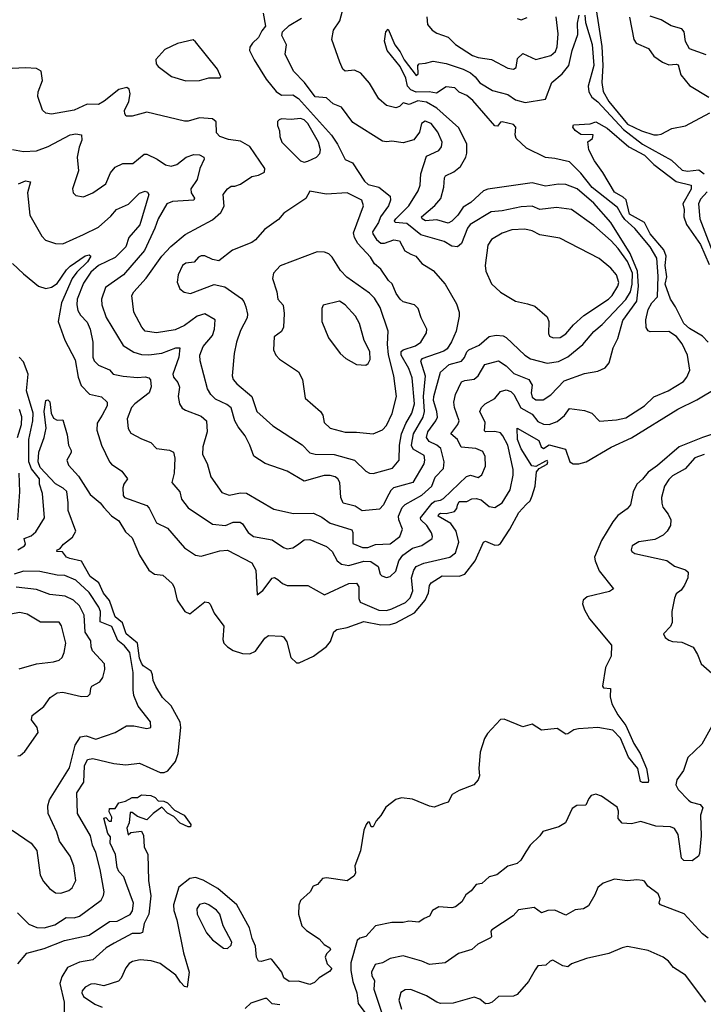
# Model space of a CAD drawing. Extents: x 1552033 to 1694788, y 811965 to 917215.
# Tile 397 of 632: x 1644944 to 1648600, y 837003 to 842270. Entities that reach past the tile are written whole.
import ezdxf

# ---------------------------------------------------------------- set-up
doc = ezdxf.new("R2010")
doc.units = 0

msp = doc.modelspace()

# ---------------------------------------------------------------- linework, layer by layer
at = {"layer": '0CON20XD'}
for points in [[(1648009, 842441), (1648057.3, 842127.3), (1648062.9, 842025), (1648056.2, 841935), (1648063.4, 841886.6), (1648095, 841832), (1648195, 841710.7), (1648269.2, 841675), (1648335, 841654.3), (1648355, 841654), (1648375, 841658.8), (1648431.2, 841688.8), (1648505, 841702.7), (1648635, 841771.9)], [(1645497.4, 840362.6), (1645575, 840355.9), (1645615, 840360.4), (1645634.7, 840354.7), (1645644, 840344), (1645646.7, 840306.7), (1645636.7, 840275), (1645560, 840215), (1645542.9, 840195), (1645519.4, 840135), (1645523.8, 840083.8), (1645539.4, 840059.4), (1645595, 840027.7), (1645645, 840008.1), (1645675.7, 839975.7), (1645745, 839967.9), (1645766.5, 839956.5), (1645774.5, 839925), (1645769.6, 839845), (1645758.1, 839795), (1645801.5, 839745), (1645810, 839705), (1645845, 839659.1), (1645975, 839572.2), (1646045, 839565.2), (1646085, 839582.7), (1646123, 839583), (1646135, 839574.3), (1646166.8, 839526.8), (1646195, 839505.9), (1646295, 839488.2), (1646355, 839446.9), (1646375, 839439.4), (1646405, 839445.6), (1646429.5, 839460.5), (1646465, 839488.5), (1646495, 839489.1), (1646585, 839452.3), (1646615.2, 839425.2), (1646641.8, 839375), (1646665, 839358.7), (1646705, 839350.5), (1646785, 839373.7), (1646821.2, 839371.2), (1646860.5, 839345), (1646871.8, 839305), (1646881.4, 839295), (1646905, 839286.5), (1646925, 839292.2), (1646955, 839320), (1646971.4, 839375), (1646993.6, 839406.4), (1647045, 839443.3), (1647095, 839458.2), (1647149.4, 839495), (1647152.5, 839505), (1647146.7, 839525), (1647121.4, 839565), (1647088.5, 839595), (1647087.5, 839605), (1647149.8, 839685), (1647165, 839695.5), (1647195, 839700), (1647210.8, 839709.2), (1647332.6, 839827.4), (1647355, 839833.4), (1647395, 839820.9), (1647414.7, 839835.3), (1647435, 839882.5), (1647433.8, 839933.8), (1647420.2, 839960.2), (1647384, 839976), (1647305, 839983.2), (1647285.5, 840025.5), (1647250.4, 840055), (1647287.1, 840105), (1647294.6, 840125), (1647270, 840195), (1647265.8, 840225), (1647274.2, 840265.8), (1647307.1, 840332.9), (1647325, 840340.8), (1647375, 840347.1), (1647395.3, 840364.7), (1647432.2, 840425), (1647505, 840445.3), (1647545, 840418.5), (1647587.2, 840377.2), (1647667.5, 840345), (1647684.6, 840315), (1647679.7, 840275), (1647685, 840251.1), (1647705, 840236.9), (1647743.4, 840236.6), (1647785, 840263.5), (1647855, 840338.2), (1647965, 840378.5), (1648035, 840389.4), (1648075, 840408), (1648095.5, 840434.5), (1648118.5, 840515), (1648143.4, 840565), (1648169.1, 840660.9), (1648245, 840765.4), (1648252.4, 840845), (1648247.4, 840925), (1648209.1, 841019.1), (1648105.8, 841185.8), (1648015, 841288), (1647925, 841364.8), (1647865, 841389.5), (1647825, 841390.5), (1647755, 841379.1), (1647685, 841398), (1647446.8, 841363.2), (1647425, 841354.1), (1647356.8, 841293.2), (1647315, 841267.7), (1647287.8, 841225), (1647255, 841191.7), (1647235, 841182.1), (1647175, 841199.6), (1647115, 841194.2), (1647097.2, 841205), (1647093.2, 841215), (1647165, 841276.2), (1647195.6, 841314.4), (1647212.6, 841375), (1647215.3, 841425), (1647221.6, 841435), (1647265, 841457.2), (1647301.2, 841485), (1647329.5, 841535), (1647335.6, 841555.6), (1647335.2, 841605.2), (1647291.7, 841691.7), (1647175, 841796.8), (1647118.7, 841828.7), (1647073.2, 841836.8), (1647026, 841816), (1646995, 841825.6), (1646974.5, 841805.5), (1646955, 841798.9), (1646905, 841810.4), (1646865, 841846.3), (1646815, 841931.1), (1646769.2, 841985), (1646735, 842000.8), (1646685, 841995.4), (1646672.7, 842005), (1646656.2, 842043.8), (1646612.7, 842165), (1646621.8, 842215), (1646656.5, 842265), (1646695, 842412.5)], [(1646245.4, 842305), (1646259.4, 842235), (1646239.2, 842210.8), (1646221.2, 842175), (1646189.3, 842145), (1646175, 842122.5), (1646173.8, 842105), (1646198.1, 842055), (1646262.8, 841952.8), (1646315, 841885.8), (1646345, 841866.7), (1646405, 841868.1), (1646435, 841848.1), (1646612, 841652), (1646644.2, 841605), (1646685, 841523.1), (1646723.8, 841505), (1646787.3, 841407.3), (1646808.3, 841388.3), (1646865, 841374.2), (1646925.7, 841325.7), (1646927.1, 841305), (1646916.2, 841275), (1646873.4, 841216.5), (1646862.4, 841185), (1646831.2, 841135), (1646832.4, 841125), (1646851.6, 841095), (1646875, 841075.6), (1646895, 841075.2), (1646945, 841093.2), (1646975, 841086.9), (1647004.2, 841034.2), (1647035.3, 841015.3), (1647062, 841005), (1647095.3, 840965.3), (1647155, 840927.8), (1647220, 840855), (1647280.4, 840750.4), (1647294.4, 840705), (1647294.5, 840685), (1647278.7, 840605), (1647253.2, 840546.8), (1647229.5, 840510.5), (1647212, 840498), (1647095, 840456.8), (1647087.6, 840445), (1647111.6, 840365), (1647102.1, 840255), (1647107.3, 840175), (1647099.7, 840145), (1647048.1, 840055), (1647037.6, 839995), (1647045.9, 839975), (1647105, 839940), (1647109.2, 839915), (1647104.7, 839895), (1647045.9, 839794.1), (1646944, 839766), (1646928.2, 839751.8), (1646907.6, 839712.4), (1646889.3, 839675), (1646867.7, 839652.3), (1646775, 839643.8), (1646737.3, 839667.3), (1646674, 839685), (1646660.7, 839715), (1646656, 839795), (1646645, 839814.5), (1646630.6, 839825), (1646605, 839832.4), (1646572.1, 839832.1), (1646465, 839801.5), (1646375, 839855.4), (1646256.2, 839896.2), (1646195.8, 839935), (1646175.6, 839995), (1646150.5, 840045), (1646112.2, 840092.2), (1646095.3, 840125), (1646075, 840194.5), (1646052.5, 840212.5), (1645990.6, 840240.6), (1645965.7, 840265.7), (1645948.7, 840295), (1645908.5, 840445), (1645907.7, 840475), (1645925, 840521.9), (1645975, 840581.5), (1645986.2, 840615), (1645989.2, 840665), (1645935, 840696.2), (1645892.9, 840685), (1645825.8, 840634.2), (1645775, 840611.8), (1645675, 840595.4), (1645616, 840605), (1645598.2, 840625), (1645554.6, 840705), (1645543.8, 840795), (1645554.5, 840815), (1645621.5, 840888.5), (1645703.7, 841005), (1645753.3, 841056.7), (1645828.8, 841121.2), (1645975, 841199.1), (1646020.6, 841239.4), (1646037.9, 841272.1), (1646032.5, 841335), (1646055, 841366), (1646075, 841379.2), (1646095, 841379.5), (1646125, 841390.4), (1646185, 841431.1), (1646221.3, 841438.7), (1646252.9, 841455), (1646255.5, 841475), (1646175, 841591.1), (1646125, 841621.2), (1646060, 841630), (1646015, 841645.7), (1645996.9, 841665), (1645995, 841723.8), (1645975, 841740.4), (1645905.3, 841744.7), (1645845, 841726.9), (1645825, 841726.9), (1645625, 841775.7), (1645545, 841754.2), (1645514.2, 841754.2), (1645506, 841766), (1645504.3, 841785), (1645527.3, 841832.7), (1645534.4, 841874.4), (1645528.9, 841898.9), (1645517, 841907), (1645475, 841896.8), (1645396.4, 841833.6), (1645365, 841815.8), (1645305, 841818.1), (1645235, 841786.1), (1645115, 841765.6), (1645085, 841770.8), (1645066.6, 841786.6), (1645040.7, 841859.3), (1645043.1, 841885), (1645065.8, 841945.8), (1645060, 841995), (1645035, 842009.2), (1644975, 842013.1), (1644795.8, 842004.2)], [(1644905.5, 841575.5), (1644965.4, 841565.4), (1645035, 841569.3), (1645097.4, 841592.6), (1645215, 841654.5), (1645245, 841659.4), (1645274, 841654), (1645276.4, 841625), (1645261.7, 841588.3), (1645251.3, 841535), (1645258, 841462), (1645226, 841365), (1645230, 841345), (1645245, 841330), (1645285, 841322.9), (1645335, 841344.3), (1645405, 841392.2), (1645429.6, 841450.4), (1645455, 841481.2), (1645495, 841500.8), (1645548.7, 841501.3), (1645609.5, 841550.5), (1645625, 841550.4), (1645680, 841525), (1645724.3, 841494.3), (1645755, 841486.6), (1645785, 841495.3), (1645834.8, 841535.2), (1645875, 841549.1), (1645905, 841547.5), (1645929.2, 841535), (1645931.4, 841525), (1645907.9, 841475), (1645894.2, 841415), (1645859.2, 841365), (1645861.6, 841345), (1645878.5, 841315), (1645875.7, 841305), (1645761.4, 841298.6), (1645731.4, 841285), (1645685, 841205.8), (1645667.5, 841155), (1645611.1, 841035), (1645499.7, 840905), (1645402.8, 840837.3), (1645382.3, 840775), (1645382.7, 840745), (1645407.1, 840677.1), (1645498, 840528), (1645555, 840491.8), (1645595, 840478.7), (1645635, 840477.4), (1645705, 840486.2), (1645780, 840515), (1645801.2, 840515), (1645794.7, 840465), (1645763.2, 840375), (1645767.3, 840357.3), (1645789.3, 840329.3), (1645799.2, 840305), (1645792.2, 840255), (1645798.1, 840215), (1645813.1, 840193.1), (1645830.7, 840180.7), (1645915, 840148.8), (1645942.7, 840125), (1645947.1, 840065), (1645923.5, 839985), (1645922.5, 839945), (1645946.1, 839896.1), (1645965.6, 839825), (1646025, 839741.1), (1646065, 839727.3), (1646125, 839738.5), (1646157.3, 839737.3), (1646302.5, 839652.5), (1646408.3, 839628.3), (1646515, 839630), (1646559.2, 839609.2), (1646605, 839577.3), (1646645.3, 839565.3), (1646721.2, 839541.2), (1646726.5, 839526.5), (1646725, 839467.5), (1646777.1, 839447.1), (1646805, 839447), (1646847.1, 839462.9), (1646925, 839466.6), (1646976.8, 839505), (1646991.2, 839545), (1646971.3, 839595), (1646969.8, 839615), (1646989.7, 839660.3), (1647005, 839676.1), (1647095, 839727.5), (1647147.7, 839775), (1647166.5, 839823.5), (1647210.6, 839869.4), (1647213.2, 839905), (1647195.8, 839975.8), (1647175.4, 839995), (1647133.1, 840013.1), (1647120.2, 840035), (1647126.1, 840065), (1647170.3, 840125), (1647177.5, 840145), (1647175.2, 840175), (1647157.1, 840232.9), (1647158.4, 840255), (1647194.8, 840385.2), (1647241.2, 840425), (1647306.4, 840443.6), (1647322.5, 840462.5), (1647335, 840494.4), (1647345.6, 840504.4), (1647401.1, 840528.9), (1647454.7, 840575.3), (1647492.2, 840582.2), (1647528.8, 840578.8), (1647545, 840571.1), (1647644.5, 840475), (1647675, 840455.4), (1647765, 840432.7), (1647825, 840442.7), (1647875, 840466), (1647955, 840532.7), (1648015, 840602.9), (1648059.5, 840640.5), (1648185, 840773.9), (1648210.6, 840815), (1648220, 840855), (1648221.2, 840915), (1648195, 840976.5), (1648145, 841046.9), (1648107.2, 841087.2), (1648015, 841169.5), (1647895, 841254.6), (1647815, 841265.3), (1647725, 841254.6), (1647685, 841272.9), (1647625, 841269.6), (1647525, 841247.2), (1647465, 841242.2), (1647353.6, 841175), (1647338.2, 841155), (1647306.5, 841073.5), (1647285, 841055.5), (1647255, 841059.5), (1647213.3, 841083.3), (1647088.6, 841118.6), (1647015, 841180.2), (1646952, 841185), (1646948.2, 841195), (1646954.8, 841205), (1647025.3, 841275), (1647075.3, 841355), (1647086.1, 841385), (1647090, 841445), (1647120.3, 841539.7), (1647185, 841571.2), (1647200.3, 841589.7), (1647203.1, 841615), (1647179.3, 841669.3), (1647144.3, 841715), (1647113.1, 841726.9), (1647092.5, 841715), (1647081.7, 841668.3), (1647052.7, 841627.3), (1646995, 841612.1), (1646935, 841621.2), (1646905, 841616.7), (1646885, 841621.2), (1646725, 841721.2), (1646665, 841803.1), (1646620.4, 841820.4), (1646585, 841851.4), (1646525, 841858.1), (1646466.9, 841935), (1646409.2, 841995), (1646364.2, 842085), (1646370.6, 842135), (1646346.7, 842185), (1646350, 842205), (1646385, 842238.8), (1646450.8, 842279.2)], [(1648164, 841224), (1648140, 841265), (1648005, 841372.7), (1647945, 841449.2), (1647885, 841509.4), (1647805, 841528.5), (1647755, 841533.2), (1647653.6, 841583.6), (1647599.7, 841635), (1647593.8, 841655), (1647596.7, 841695), (1647585, 841710), (1647525, 841724.5), (1647515, 841722.5), (1647498.4, 841701.6), (1647485, 841703), (1647367.6, 841837.6), (1647335.3, 841865.3), (1647295, 841883.1), (1647270.7, 841905), (1647225, 841910.3), (1647172.9, 841877.1), (1647133.5, 841883.5), (1647065, 841883.1), (1647035.2, 841895), (1647018.7, 841915), (1647008.3, 841958.3), (1646979.2, 842019.2), (1646932.3, 842077.7), (1646910, 842105), (1646894.2, 842155), (1646902.2, 842205), (1646915, 842220), (1646950.9, 842135), (1646978.5, 842098.5), (1647000, 842055), (1647065, 841972.5), (1647075, 841980), (1647072.5, 842025), (1647080, 842035), (1647115, 842037.3), (1647155, 842048.9), (1647225, 842035.4), (1647315.8, 842005), (1647355, 841985.3), (1647380, 841965), (1647405, 841932.9), (1647472, 841892), (1647555, 841870), (1647595, 841842.3), (1647647.3, 841827.3), (1647755.8, 841845), (1647789.2, 841935), (1647845, 841980.9), (1647880.2, 842025), (1647898.2, 842105), (1647929.1, 842190.9), (1647927.6, 842252.4), (1647935.6, 842295)], [(1647120.6, 842285), (1647124.9, 842244.9), (1647149.6, 842215), (1647175, 842198.5), (1647235, 842176.5), (1647275, 842136.9), (1647365, 842078.8), (1647395, 842067.5), (1647466.7, 842056.7), (1647555, 842011.5), (1647585, 842005.5), (1647598.5, 842015), (1647606.9, 842063.1), (1647635, 842088.6), (1647705, 842056.8), (1647785, 842078.9), (1647809.4, 842100.6), (1647817.5, 842125), (1647823.3, 842195), (1647812.9, 842285)], [(1647605, 842277.5), (1647625, 842269.2), (1647657.6, 842282.4)], [(1647965.3, 842295), (1647970.3, 842255), (1648005, 842138), (1648013.4, 842025), (1647984, 841914), (1647987.2, 841885), (1648003.1, 841855), (1648035, 841830.6), (1648172.4, 841682.4), (1648275, 841604.4), (1648428.7, 841518.7), (1648487.2, 841465), (1648515, 841459.6), (1648575, 841467.4), (1648604.9, 841444.9)], [(1648205, 842284.2), (1648228.7, 842165), (1648240, 842145), (1648306.7, 842116.7), (1648335, 842074.3), (1648382.3, 842042.3), (1648415, 842029.1), (1648455, 842033.1), (1648465, 842028.6), (1648479.1, 841975), (1648525, 841919.1), (1648628.8, 841855)], [(1648615, 842082.7), (1648525, 842113.5), (1648505, 842154.4), (1648497.2, 842205), (1648485, 842221.3), (1648427.8, 842237.8), (1648375, 842268.9), (1648315, 842288.5)], [(1645832.7, 841942.7), (1645905, 841944.5), (1645955, 841960), (1646015, 841960), (1646020, 841965), (1646002.5, 842005), (1645885, 842152.5), (1645871.7, 842161.7), (1645787.8, 842142.2), (1645719.7, 842110.3), (1645672.5, 842057.5), (1645673.6, 842035), (1645685, 842020), (1645756.4, 841966.4), (1645832.7, 841942.7)], [(1646465, 841508.9), (1646485, 841513.8), (1646531.5, 841535), (1646548.5, 841555), (1646552.9, 841575), (1646542.3, 841615), (1646484.2, 841715), (1646465, 841734.7), (1646445, 841741.6), (1646396.7, 841736.7), (1646345, 841740), (1646332.5, 841735), (1646323.3, 841725), (1646322, 841705), (1646334.3, 841675), (1646334.5, 841645), (1646345.6, 841615), (1646445, 841515.7), (1646465, 841508.9)], [(1648625.8, 840545), (1648595, 840578.1), (1648525, 840618.8), (1648495, 840644.5), (1648451.1, 840735), (1648424.8, 840775), (1648396.2, 840855), (1648403.9, 840895), (1648395.5, 840955), (1648401.8, 841005), (1648389, 841039), (1648315, 841125.2), (1648284.9, 841184.9), (1648205, 841230.8), (1648186.9, 841306.9), (1648171.8, 841321.8), (1648125, 841348.2), (1648062.6, 841452.6), (1648017.1, 841515), (1647987.5, 841575), (1647983, 841617), (1648007.5, 841635), (1648010, 841655), (1647945, 841655.6), (1647915, 841677.1), (1647902.3, 841695), (1647905, 841708.1), (1647995, 841712.9), (1648025, 841724.2), (1648085, 841689.6), (1648201, 841591), (1648284.6, 841545), (1648335.2, 841495.2), (1648454.3, 841404.3), (1648535, 841386), (1648535, 841363.8), (1648489.6, 841285), (1648496.6, 841255), (1648495.8, 841215), (1648510.3, 841175), (1648585, 841068.4), (1648631.2, 840961.2)], [(1644937.3, 841392.7), (1644975, 841408.6), (1645002.5, 841402.5), (1644986.4, 841343.6), (1644999.1, 841225), (1645062.6, 841112.6), (1645081.7, 841091.7), (1645135, 841073.8), (1645175, 841070.5), (1645285, 841120.9), (1645365, 841160.8), (1645431.4, 841218.6), (1645462.3, 841255), (1645526.6, 841283.4), (1645585, 841342.7), (1645615, 841353.1), (1645628.2, 841348.2), (1645634.4, 841335), (1645586.3, 841173.7), (1645528.4, 841105), (1645511.3, 841055), (1645455, 840998), (1645365, 840955.7), (1645325, 840918.9), (1645285, 840861.5), (1645251.6, 840775), (1645249.7, 840745), (1645256, 840715), (1645269.9, 840689.9), (1645305, 840652.5), (1645320.5, 840615), (1645334.7, 840544.7), (1645334.6, 840465), (1645342.9, 840445), (1645365, 840422.9), (1645425, 840397.5), (1645444.7, 840374.7), (1645497.4, 840362.6)], [(1646835, 839843.6), (1646938.1, 839871.9), (1646974, 839915), (1646974.8, 839995), (1646985.8, 840055), (1647008.9, 840111.1), (1647041.2, 840165), (1647055.4, 840215), (1647042.6, 840355), (1647024.6, 840404.6), (1646984.8, 840475), (1646984.2, 840495), (1646995.2, 840504.8), (1647060, 840525), (1647088.5, 840545), (1647119.5, 840595), (1647121.8, 840615), (1647091.8, 840675), (1647075, 840726), (1647055, 840745.8), (1646995, 840761.1), (1646978.1, 840775), (1646957.1, 840805), (1646936.5, 840856.5), (1646915.8, 840875), (1646875, 840935.6), (1646841.1, 840965), (1646820.2, 841000.2), (1646752.7, 841072.7), (1646734.1, 841105), (1646730.1, 841129.9), (1646782.2, 841275), (1646773.1, 841305), (1646695, 841344.6), (1646583, 841337), (1646495, 841353.8), (1646475, 841314), (1646356.2, 841235), (1646328.7, 841201.3), (1646252.6, 841147.4), (1646205, 841092.9), (1646185, 841078.1), (1646081.7, 841038.3), (1646010, 840980), (1645975, 840986.7), (1645935, 841006.5), (1645915, 841006.7), (1645900.4, 840999.6), (1645876.9, 840973.1), (1645832.7, 840967.3), (1645814.5, 840955.5), (1645791.1, 840905), (1645785.8, 840865.8), (1645801.2, 840831.2), (1645823.2, 840813.2), (1645857.5, 840805), (1645985, 840853.5), (1646040.6, 840840.6), (1646129.5, 840779.5), (1646143.4, 840763.4), (1646153.9, 840735), (1646162.7, 840695), (1646160.8, 840675), (1646125, 840608), (1646103.8, 840545), (1646091.2, 840485), (1646080.4, 840365), (1646086.4, 840346.4), (1646105, 840322.2), (1646185.3, 840255.3), (1646211.5, 840175), (1646297.3, 840097.3), (1646455, 839996.9), (1646495, 839953.6), (1646525, 839945.4), (1646625, 839944.2), (1646733.7, 839913.7), (1646795, 839855.6), (1646815, 839844.5), (1646835, 839843.6)], [(1648619.7, 841350.3), (1648585, 841310.6), (1648573.3, 841285), (1648580.5, 841205), (1648672.9, 840965)], [(1644905.4, 840965.4), (1644965, 840910), (1645044.1, 840844.1), (1645085, 840832.5), (1645115, 840839.7), (1645145, 840859.1), (1645195, 840932.5), (1645215, 840952.5), (1645295, 841007), (1645315, 841013.1), (1645324.5, 841005), (1645307.3, 840975), (1645249.8, 840920.2), (1645225.8, 840885), (1645167.5, 840755), (1645149.8, 840655), (1645185, 840555.7), (1645241, 840451), (1645257.9, 840357.9), (1645273.1, 840313.1), (1645317, 840267), (1645382.6, 840252.6), (1645412.5, 840225), (1645411.5, 840205), (1645385.2, 840154.8), (1645358.6, 840111.4), (1645357.1, 840075), (1645381.5, 839995), (1645425, 839905.6), (1645435, 839892.2), (1645490, 839855), (1645521.5, 839815), (1645501.2, 839785), (1645495.6, 839765.6), (1645497.5, 839725), (1645504.2, 839715), (1645625, 839672.2), (1645637.5, 839657.5), (1645675, 839579.4), (1645735, 839549.6), (1645825, 839445.6), (1645885, 839405.5), (1645915, 839400), (1646015, 839428.8), (1646055, 839432.7), (1646185.3, 839365.3), (1646206.6, 839326.6), (1646214.2, 839194.2), (1646245, 839217.7), (1646295, 839283.8), (1646306.9, 839286.9), (1646325, 839276.5), (1646349.4, 839255), (1646375, 839244), (1646485, 839244.2), (1646574.4, 839194.4), (1646705, 839253.6), (1646745, 839255.4), (1646757.2, 839237.3), (1646757.1, 839175), (1646765, 839154.4), (1646865, 839112.6), (1646905, 839110.4), (1646935, 839118.3), (1647007.5, 839152.5), (1647031.9, 839178.1), (1647045.8, 839215), (1647039.8, 839285), (1647051, 839325), (1647065, 839344.7), (1647105, 839363.7), (1647245, 839395.8), (1647275, 839418.5), (1647292.4, 839475), (1647279, 839535), (1647248.8, 839575), (1647182.5, 839615), (1647185.4, 839625), (1647195, 839630.6), (1647225, 839629.7), (1647269.7, 839640.3), (1647281.9, 839655), (1647285, 839673.3), (1647295, 839692.5), (1647335, 839692.8), (1647362.8, 839707.2), (1647385, 839708.8), (1647411.8, 839701.8), (1647455, 839665.4), (1647485, 839661.1), (1647523.4, 839686.6), (1647566.8, 839755), (1647583.4, 839833.4), (1647583.8, 839865), (1647553.9, 839995), (1647528.6, 840045), (1647515, 840059.7), (1647485, 840067.5), (1647435.5, 840065.5), (1647430.5, 840070.5), (1647434.1, 840115), (1647405.5, 840175), (1647413.5, 840195), (1647433.3, 840215), (1647485, 840243.3), (1647515, 840281.8), (1647545, 840290.8), (1647570.8, 840280.8), (1647585.8, 840265), (1647623.2, 840193.2), (1647685, 840159.6), (1647715, 840121.4), (1647745, 840106.5), (1647775, 840104.8), (1647818.7, 840121.3), (1647857, 840153), (1647885, 840190.8), (1647965, 840180), (1648004, 840166), (1648045, 840123.1), (1648135, 840129.5), (1648185, 840140), (1648285, 840205.6), (1648335, 840253.1), (1648412.5, 840285), (1648493.1, 840335), (1648511.7, 840358.3), (1648527.9, 840395), (1648514.7, 840475), (1648486.7, 840536.7), (1648456, 840576), (1648415, 840602.9), (1648315, 840601.1), (1648305, 840605.8), (1648293.8, 840623.8), (1648291.8, 840665), (1648305, 840720), (1648324.6, 840755.4), (1648355, 840787.5), (1648358.1, 840898.1), (1648351.4, 840995), (1648316.1, 841055), (1648233.9, 841153.9), (1648180.7, 841200.7), (1648164, 841224)], [(1647797.7, 840567.7), (1647835, 840571.1), (1647865, 840590.4), (1647905, 840637.3), (1647961.4, 840688.6), (1648093.3, 840775), (1648112.9, 840795), (1648143.5, 840845), (1648148, 840865), (1648136, 840906), (1648105, 840941.9), (1648042.9, 840992.9), (1647832, 841102), (1647725, 841119.2), (1647685, 841140.8), (1647645, 841149.6), (1647575, 841146.4), (1647525, 841128.8), (1647467.5, 841095), (1647447.8, 841065), (1647433.1, 840955), (1647437.7, 840925), (1647467, 840857), (1647515, 840813.3), (1647595, 840764.4), (1647659.6, 840749.6), (1647698.3, 840738.3), (1647765, 840680), (1647774, 840655), (1647771.9, 840591.9), (1647777.5, 840577.5), (1647797.7, 840567.7)], [(1646835, 840054.5), (1646885, 840076.7), (1646905, 840099.2), (1646936, 840164), (1646959.4, 840255), (1646945.3, 840365), (1646917, 840477), (1646911.1, 840535), (1646914.6, 840605), (1646871.3, 840731.3), (1646841.4, 840781.4), (1646815, 840807.7), (1646693, 840893), (1646659.2, 840929.2), (1646615, 840999.2), (1646597, 841017), (1646575, 841027.5), (1646535, 841028), (1646336.6, 840953.4), (1646300.8, 840915), (1646296.9, 840885), (1646320, 840815), (1646323.8, 840775), (1646352.7, 840742.7), (1646358, 840698), (1646354.5, 840625), (1646345, 840602), (1646305, 840573.3), (1646300.8, 840505), (1646314.2, 840475), (1646333.8, 840455), (1646435, 840386.7), (1646455.8, 840345), (1646470, 840245), (1646552.5, 840175), (1646564.4, 840155), (1646571.9, 840115), (1646605, 840084.5), (1646685, 840063.3), (1646745.4, 840064.6), (1646835, 840054.5)], [(1646795, 840422.5), (1646808.3, 840431.7), (1646817.8, 840452.2), (1646817.1, 840495), (1646786.7, 840555), (1646761.5, 840645), (1646740, 840685), (1646685, 840745.5), (1646655, 840764.5), (1646567, 840743), (1646560, 840725), (1646560, 840655), (1646595, 840568.8), (1646657.5, 840485), (1646688.3, 840458.3), (1646745, 840426), (1646795, 840422.5)], [(1644934.8, 839435.2), (1644969.2, 839455), (1644975.6, 839465), (1644967.9, 839495), (1645005, 839509.8), (1645030, 839530), (1645076.3, 839605), (1645066.6, 839735), (1645050.4, 839785), (1645049.5, 839815), (1645008.3, 839868.3), (1644993.4, 839905), (1644992.4, 840025), (1645014.9, 840125), (1645016.5, 840165), (1644980.3, 840285), (1644989.5, 840375), (1644965, 840439.5), (1644941.5, 840465)], [(1645212.3, 839387.7), (1645195, 839395.6), (1645173.8, 839423.8), (1645142.5, 839425), (1645144.3, 839435), (1645159.3, 839440.7), (1645179.5, 839465), (1645227.5, 839502.5), (1645244.1, 839535), (1645202.9, 839645), (1645204.3, 839685.7), (1645195.9, 839745.9), (1645177.5, 839765), (1645135, 839786.9), (1645054.5, 839875), (1645043.3, 839905), (1645046.6, 839956.6), (1645075.5, 840035), (1645086.2, 840085), (1645075.3, 840175), (1645085, 840233.3), (1645095, 840237.1), (1645105.3, 840225.3), (1645111.8, 840165), (1645125, 840138.8), (1645145, 840127.5), (1645175, 840130), (1645199.1, 840049.1), (1645204.5, 839994.5), (1645218.8, 839965), (1645218.8, 839955), (1645196.7, 839915), (1645205, 839887.5), (1645258, 839828), (1645320.9, 839730.9), (1645375.3, 839685.3), (1645395, 839660.6), (1645435, 839616), (1645475, 839588.8), (1645510.5, 839530.5), (1645545, 839498.9), (1645585.3, 839405.3), (1645635.5, 839325), (1645665, 839303.8), (1645709.3, 839299.3), (1645760, 839255), (1645770.5, 839235), (1645785.9, 839165.9), (1645827.5, 839105), (1645855, 839091.9), (1645935, 839155.7), (1645953.1, 839153.1), (1645963.5, 839143.5), (1645985, 839096.2), (1646035.7, 839025.7), (1646029.7, 838955), (1646036.2, 838935), (1646055.5, 838915), (1646085, 838896.6), (1646135, 838879.8), (1646175, 838877.5), (1646205, 838892.5), (1646255, 838961.1), (1646275, 838976.2), (1646345, 838972.5), (1646355, 838968.8), (1646373.1, 838943.1), (1646395, 838859.2), (1646425, 838830), (1646439.2, 838829.2), (1646515, 838866.5), (1646585, 838918.2), (1646605.7, 838944.3), (1646623.3, 838995), (1646640.8, 839009.2), (1646695, 839018.6), (1646785, 839050.4), (1646875, 839032.9), (1646925, 839035.2), (1646955, 839044.8), (1647055, 839098.1), (1647112.5, 839165), (1647130.4, 839205), (1647135.8, 839244.2), (1647145, 839257.5), (1647203.8, 839295), (1647295, 839293.5), (1647323.9, 839305), (1647380, 839375), (1647425, 839476), (1647435, 839480), (1647485, 839458.9), (1647505, 839460.4), (1647515, 839468.2), (1647565.6, 839545), (1647612.9, 839635), (1647652.3, 839677.7), (1647673.4, 839696.6), (1647685, 839723.1), (1647700.6, 839775), (1647708.3, 839851.7), (1647721.3, 839868.7), (1647765, 839892.9), (1647767.7, 839905), (1647765, 839912), (1647755, 839908.9), (1647705, 839880.4), (1647683.3, 839883.3), (1647626.6, 839975), (1647605.7, 840025), (1647604.4, 840085.6), (1647720, 840020), (1647732.3, 839985), (1647745, 839976.9), (1647775, 839995.4), (1647863, 839973), (1647885.6, 839905.6), (1647904.6, 839894.6), (1647933.9, 839893.9), (1647972.9, 839905), (1648106.8, 839983.2), (1648215, 840032.7), (1648463.3, 840186.7), (1648565, 840236.5), (1648675, 840303.1)], [(1644932.7, 840035), (1644954.8, 840104.8), (1644955.9, 840145.9), (1644942.8, 840185)], [(1648805, 840106.6), (1648595, 840036), (1648470, 839985), (1648354.9, 839885.1), (1648305, 839850.2), (1648275, 839811.8), (1648245, 839786.2), (1648224.7, 839745), (1648210.4, 839675), (1648193, 839653), (1648142.8, 839617.3), (1648115.9, 839584.1), (1648054.6, 839485), (1648018.2, 839395), (1648020.8, 839375), (1648042.7, 839322.7), (1648120, 839225), (1648098.8, 839211.2), (1647977.8, 839182.2), (1647956.9, 839165), (1647953.6, 839145), (1647963.6, 839113.6), (1647991.8, 839065), (1648108.6, 838925), (1648107.1, 838865), (1648076.7, 838805), (1648061.1, 838705), (1648065.8, 838695.8), (1648103, 838693), (1648101.6, 838648.4), (1648110.5, 838610.5), (1648141.8, 838551.8), (1648185.7, 838495.7), (1648228.9, 838398.9), (1648262.2, 838345), (1648296, 838265), (1648307, 838203), (1648305, 838190), (1648275, 838190), (1648264, 838195), (1648249.4, 838265), (1648199.2, 838325), (1648156.2, 838426.2), (1648115, 838469.6), (1648035, 838483.3), (1647932.5, 838477.5), (1647907.8, 838472.2), (1647875, 838450), (1647865, 838449.2), (1647818.5, 838478.5), (1647735, 838470.5), (1647685, 838501.1), (1647635, 838488), (1647535, 838528), (1647515, 838527.5), (1647445, 838451.2), (1647430, 838425), (1647407.1, 838352.9), (1647398.9, 838265), (1647402.9, 838225), (1647396.6, 838203.4), (1647372.7, 838177.3), (1647295, 838147.5), (1647256.2, 838125), (1647235.7, 838084.3), (1647212.1, 838077.9), (1647161.2, 838058.8), (1647135, 838063.1), (1647045, 838100.4), (1646985, 838108.2), (1646955, 838098.5), (1646901.9, 838058.1), (1646876.1, 838013.9), (1646850.8, 837985), (1646835, 837952.5), (1646823.6, 837953.6), (1646815, 837977.5), (1646805, 837977.5), (1646797.5, 837965), (1646784.3, 837935), (1646767.5, 837825), (1646735.8, 837745), (1646740.6, 837705), (1646730.9, 837689.1), (1646695.5, 837664.5), (1646585, 837680.4), (1646563.8, 837676.2), (1646536.2, 837645), (1646514.4, 837635.6), (1646498, 837605), (1646445, 837558.6), (1646436.3, 837533.7), (1646434.3, 837485), (1646453.6, 837423.6), (1646477.4, 837397.4), (1646545, 837354.5), (1646572.7, 837322.7), (1646602.5, 837305), (1646606.7, 837295), (1646585, 837273.3), (1646577.5, 837255), (1646589.2, 837219.2), (1646612.5, 837195), (1646601.7, 837178.3), (1646545, 837145.8), (1646520.4, 837119.6), (1646495, 837109.2), (1646435, 837127.5), (1646385, 837125.4), (1646356.7, 837145), (1646346.9, 837175), (1646292.6, 837242.6), (1646285, 837246.9), (1646235, 837232.1), (1646220.8, 837235), (1646210.8, 837255), (1646205.9, 837315), (1646187.8, 837355), (1646172.7, 837412.7), (1646104.7, 837535), (1646003.5, 837623.5), (1645925, 837667.3), (1645885, 837682), (1645855, 837676.2), (1645795, 837629.2), (1645766.8, 837535), (1645768.4, 837505), (1645784.8, 837455), (1645819.4, 837279.4), (1645850.8, 837175), (1645840, 837095), (1645825, 837098.6), (1645805, 837121.9), (1645778.7, 837158.7), (1645695, 837221.8), (1645646.5, 837236.5), (1645588.7, 837241.3), (1645547.2, 837232.8), (1645529.1, 837220.9), (1645511.1, 837198.9), (1645486.9, 837143.1), (1645472, 837128), (1645395, 837102.7), (1645345, 837113.1), (1645325, 837111.2), (1645294.3, 837095), (1645278.9, 837075), (1645276.9, 837065), (1645285.8, 837045), (1645346.2, 837005), (1645385, 836987.8)], [(1648605, 839945.3), (1648555, 839926.1), (1648502.9, 839867.1), (1648435, 839830.8), (1648415, 839811.5), (1648392.1, 839775), (1648375.8, 839715), (1648378, 839685), (1648383.2, 839663.2), (1648412, 839625), (1648426, 839595), (1648423.8, 839565), (1648406.2, 839535), (1648385, 839512.5), (1648339.6, 839490.4), (1648255, 839478), (1648220, 839455), (1648214, 839434), (1648216.7, 839425), (1648234.4, 839414.4), (1648405, 839377.1), (1648445, 839346.7), (1648505, 839326.7), (1648518.1, 839315), (1648517.3, 839285), (1648498.5, 839245), (1648480.6, 839219.4), (1648455, 839200), (1648445, 839176.7), (1648432.2, 839105), (1648434, 839045), (1648424.2, 839025), (1648386.2, 838985), (1648395.8, 838965.8), (1648415, 838952), (1648435, 838944.2), (1648485, 838940), (1648545, 838913.8), (1648569.4, 838875), (1648588, 838825), (1648645.8, 838775)], [(1644934.6, 839595), (1644946, 839744), (1644941, 839845)], [(1644932.7, 837492.7), (1644993, 837433), (1645036.2, 837413.8), (1645075, 837412.8), (1645132.3, 837427.7), (1645192.4, 837467.6), (1645235, 837466.8), (1645265, 837474.2), (1645379.3, 837560.7), (1645392.5, 837585), (1645395.3, 837605), (1645374.8, 837724.8), (1645350.9, 837815), (1645332.8, 837855), (1645322.5, 837905), (1645253.4, 838025), (1645250.7, 838135), (1645288.1, 838191.9), (1645291, 838279), (1645306.2, 838313.8), (1645335, 838317.9), (1645448.5, 838291.5), (1645512.5, 838285), (1645585, 838293.1), (1645695, 838243.3), (1645717.2, 838242.8), (1645737.2, 838252.8), (1645778.2, 838301.8), (1645791.8, 838345), (1645805.2, 838485), (1645801.8, 838511.8), (1645755, 838599.7), (1645708.6, 838645), (1645672.9, 838702.9), (1645657.3, 838735), (1645655.2, 838765), (1645646.6, 838785), (1645605, 838814.6), (1645595, 838828.5), (1645585.7, 838855), (1645574.2, 838935), (1645514.5, 838984.4), (1645493.3, 839043.3), (1645455, 839076.9), (1645425, 839164.1), (1645393, 839203), (1645367.8, 839257.8), (1645321.3, 839291.3), (1645275, 839373.8), (1645212.3, 839387.7)], [(1644905, 837935.6), (1645005, 837866.2), (1645036.8, 837826.8), (1645053.1, 837695), (1645070.9, 837660.9), (1645103.1, 837623.1), (1645135, 837600.6), (1645165, 837598.5), (1645207.9, 837612.1), (1645225, 837625.8), (1645244.5, 837665), (1645233.8, 837745), (1645213.5, 837795), (1645156.4, 837876.4), (1645142.2, 837925), (1645096.5, 838025), (1645094.5, 838065), (1645103.4, 838096.6), (1645211, 838269), (1645241.2, 838388.8), (1645270, 838435), (1645299.8, 838439.8), (1645351.5, 838421.5), (1645455, 838457.9), (1645515, 838492.3), (1645555, 838493.1), (1645625, 838479.4), (1645646.2, 838485), (1645644.2, 838515), (1645578, 838598), (1645555.5, 838654.5), (1645550.3, 838685), (1645551.5, 838778.5), (1645533.5, 838885), (1645505, 838921.8), (1645469.5, 838949.5), (1645436.9, 839025), (1645375, 839050), (1645375.7, 839105), (1645367.6, 839127.6), (1645315.8, 839205.8), (1645245, 839272.2), (1645185, 839297.8), (1645145, 839299.4), (1645051.9, 839318.1), (1644965, 839319.6), (1644915, 839305.2)], [(1644935, 838332.9), (1644946.7, 838335), (1644972, 838355), (1645042.4, 838457.6), (1645038.5, 838485), (1645007.8, 838525), (1645011.8, 838548.2), (1645074.1, 838595.9), (1645108.2, 838645), (1645145, 838670.4), (1645175, 838673.2), (1645275, 838650), (1645308.3, 838651.7), (1645320.8, 838665), (1645324.2, 838695), (1645330.8, 838705), (1645372.3, 838727.7), (1645389.2, 838750.8), (1645399.7, 838795), (1645397.1, 838825), (1645334.5, 838895), (1645326.5, 838916.5), (1645325, 838947.5), (1645294.4, 838994.4), (1645289, 839085), (1645264.2, 839134.2), (1645232.9, 839165), (1645187.2, 839187.2), (1645105.3, 839195.2), (1645035, 839222.8), (1644925, 839234.7)], [(1644942.4, 838797.6), (1645035, 838824), (1645125, 838835.5), (1645155.5, 838844.5), (1645170.7, 838859.3), (1645181.9, 838885), (1645190.8, 838935), (1645168.3, 839028.3), (1645155, 839047.1), (1645055, 839047.9), (1644985, 839090.9), (1644945, 839098.4), (1644895, 839090)], [(1648645, 838490.4), (1648592.2, 838395), (1648516.7, 838323.3), (1648494, 838254), (1648458.5, 838205), (1648452.1, 838177.9), (1648465, 838152.3), (1648520, 838095), (1648535, 838084.6), (1648582, 838072), (1648596.9, 838055), (1648585.5, 838015), (1648587.4, 837905), (1648579.8, 837810.2), (1648574, 837795), (1648539.4, 837770.6), (1648495, 837773.6), (1648482.9, 837785), (1648465, 837912.5), (1648445, 837943.3), (1648425, 837952.5), (1648345, 837957.1), (1648265, 837981.2), (1648215, 837968.8), (1648165, 837972.5), (1648145, 837997.5), (1648146.8, 838036.8), (1648138.6, 838058.6), (1648055, 838116.9), (1648025, 838127.5), (1648000.3, 838119.7), (1647986.7, 838105), (1647970.7, 838069.3), (1647923.6, 838066.4), (1647898.8, 838051.2), (1647862.5, 837975), (1647826.7, 837953.3), (1647742.1, 837927.9), (1647725.9, 837904.1), (1647674.5, 837855.5), (1647651.1, 837818.9)], [(1644935, 837220), (1644983.1, 837276.9), (1645075, 837302.7), (1645184.8, 837345.2), (1645315, 837372.7), (1645425, 837445.7), (1645465, 837447.5), (1645535.8, 837484.2), (1645547.4, 837502.6), (1645552.5, 837545), (1645511.1, 837655), (1645500.8, 837685), (1645475, 837713.6), (1645466, 837735), (1645456.2, 837805), (1645428.2, 837865), (1645429.3, 837899.3), (1645415, 837917.5), (1645395, 838000), (1645405, 838002.5), (1645423, 837983), (1645435, 837983.3), (1645437.5, 838005), (1645423, 838033), (1645425, 838050), (1645455, 838050), (1645475, 838081.2), (1645510, 838090), (1645545, 838110), (1645575, 838110), (1645595, 838123.3), (1645645, 838120.8), (1645669.4, 838109.4), (1645685, 838091.2), (1645715, 838090), (1645735, 838080.8), (1645772.8, 838042.8), (1645823.8, 838015), (1645860, 837965), (1645858, 837952), (1645845, 837952.5), (1645802.7, 837972.7), (1645768.2, 838008.2), (1645735, 838026), (1645705, 838058.8), (1645657.5, 838025), (1645625, 837990), (1645575, 838007.5), (1645545, 838030), (1645535, 838030), (1645530, 837975), (1645517.5, 837945), (1645525, 837910), (1645538.3, 837921.7), (1645595, 837930), (1645606.4, 837906.4), (1645610, 837845), (1645629.2, 837805), (1645633.1, 837665), (1645646, 837584), (1645634.1, 837485.9), (1645609.2, 837435), (1645601.7, 837388.3), (1645587.5, 837382.5), (1645545, 837382.2), (1645449.2, 837330.8), (1645406.9, 837305), (1645335, 837242.2), (1645265, 837228.6), (1645200, 837200), (1645170.1, 837149.9), (1645159.4, 837115), (1645181.6, 837015), (1645184.3, 836885)], [(1647651.1, 837818.9), (1647624.2, 837775), (1647605, 837755.8), (1647555, 837743.1), (1647495, 837696), (1647455, 837686), (1647415, 837650), (1647385, 837643.8), (1647359.2, 837610.8), (1647330.6, 837589.4), (1647308.3, 837551.7), (1647275, 837524.2), (1647255, 837519.5), (1647185, 837524.6), (1647151.4, 837505), (1647135.5, 837474.5), (1647106.8, 837463.2), (1647077.9, 837442.1), (1647025, 837448.8), (1646995, 837441.2), (1646935, 837440.9), (1646846, 837424), (1646795, 837365.4), (1646762.8, 837357.2), (1646749.1, 837345), (1646715.2, 837224.8), (1646715.2, 837185), (1646726.1, 837125), (1646747.8, 837065), (1646755, 837008.6), (1646800.3, 836945)], [(1648625, 837357.5), (1648595, 837380.6), (1648497.6, 837487.6), (1648370, 837535), (1648363.8, 837545), (1648368.3, 837568.3), (1648358, 837595), (1648303.3, 837635), (1648285, 837662.5), (1648275, 837666.2), (1648245, 837670), (1648195, 837664.4), (1648125, 837672.9), (1648065, 837650.8), (1648035, 837627.5), (1648020.4, 837589.6), (1647985, 837530), (1647958.8, 837515), (1647915, 837508.9), (1647865, 837480.6), (1647805, 837507.3), (1647767.5, 837505), (1647735, 837492), (1647695, 837522), (1647611.2, 837508.8), (1647582.7, 837477.3), (1647468.8, 837401.2), (1647463.3, 837395), (1647468, 837365), (1647461.7, 837358.3), (1647393.8, 837325), (1647362.6, 837297.4), (1647290, 837275), (1647220, 837225), (1647135, 837216.2), (1647095, 837234.6), (1646995, 837262.1), (1646925, 837248.2), (1646885, 837225.5), (1646845, 837215.6), (1646824.6, 837175), (1646827.9, 837155), (1646841.2, 837131.2), (1646838.1, 837085), (1646883.5, 836945)], [(1646055, 837302), (1646075, 837320), (1646078.5, 837335), (1646032.7, 837422.7), (1646015.2, 837485.2), (1645996.5, 837506.5), (1645955, 837536.2), (1645933.6, 837543.6), (1645905, 837537.8), (1645891.8, 837515), (1645893.6, 837485), (1645942.9, 837385), (1645975, 837349.2), (1646035, 837304), (1646055, 837302)], [(1648614, 837015), (1648505, 837159.2), (1648440.9, 837200.9), (1648414.2, 837234.2), (1648385, 837256.2), (1648305, 837291.4), (1648195, 837312), (1648165, 837306), (1648095, 837275.7), (1647975, 837249.2), (1647895, 837219.2), (1647875.8, 837204.2), (1647849.4, 837209.4), (1647795, 837238.8), (1647780, 837235), (1647757.5, 837212.5), (1647715, 837210), (1647701.4, 837188.6), (1647665, 837126), (1647605, 837055.8), (1647585, 837047.1), (1647505, 837044.4), (1647471.2, 837015), (1647453, 837007), (1647435, 837005.8), (1647405, 837031.8), (1647375, 837041.8), (1647261.3, 837008.7), (1647195, 837008.5), (1647175, 837014.4), (1647119.2, 837049.2), (1647035, 837081.8), (1647005, 837081.1), (1646983.1, 837066.9), (1646970.8, 837025), (1646985, 836977.1)], [(1646335, 837001.4), (1646295, 837006.4), (1646265, 837034.4), (1646255, 837034.4), (1646179.8, 837010.2), (1646149.3, 836980.7)]]:
    msp.add_lwpolyline(points, dxfattribs=at)

doc.saveas('drawing.dxf')
